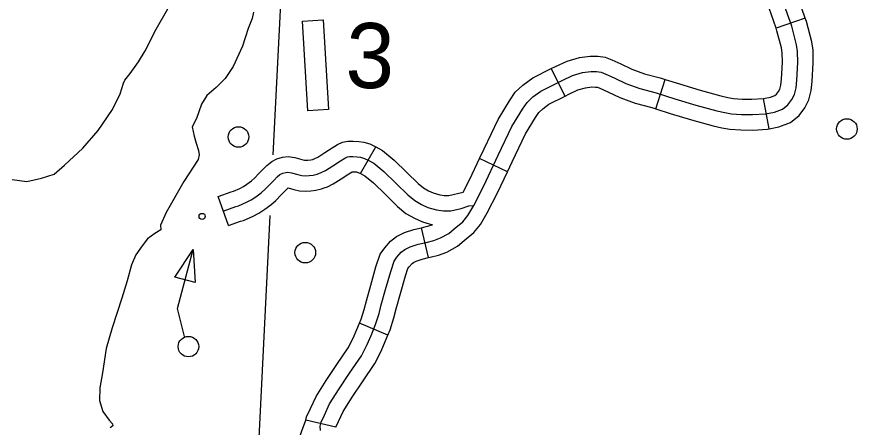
# Model space of a CAD drawing. Extents: x 653372 to 905732, y 627442 to 787275.
# Drawn here: x 714580 to 718667, y 747790 to 749788 of the extents above; entities that cross this region are included whole.
import ezdxf

# ---------------------------------------------------------------- set-up
doc = ezdxf.new("R2010")
doc.units = 0
for name, color, linetype in [('32', 7, 'Continuous'), ('45', 7, 'Continuous'), ('5', 7, 'Continuous'), ('56', 7, 'Continuous'), ('9', 7, 'Continuous')]:
    doc.layers.add(name, color=color, linetype=linetype)

msp = doc.modelspace()

# ---------------------------------------------------------------- linework, layer by layer
at = {"layer": '32'}
for p, q in [((718414.4, 749782.1), (718272.8, 749732.4)), ((717246.6, 749401.7), (717179.3, 749535.7)), ((717688.4, 749339.8), (717733.4, 749482.8)), ((718239, 749243.3), (718211.6, 749390.7)), ((716252.1, 749025.7), (716326.7, 749155.8)), ((716966.7, 749033.8), (716831.1, 749097.9)), ((716583, 748615.7), (716547.7, 748761.5)), ((716384.7, 748237.9), (716246.3, 748295.8)), ((716132, 747790.1), (715986.1, 747824.8))]:
    msp.add_line(p, q, dxfattribs=at)
for points in [[(718414.4, 749782.1), (718368.1, 749914.1), (718342.1, 749980.6), (718313, 750033.2), (718289.6, 750066.4), (718262.9, 750095.6), (718223.5, 750134.5), (718188.4, 750164.1), (718112, 750215.7), (718092.3, 750231.3)], [(718272.8, 749732.4), (718227.4, 749862), (718206.1, 749916.6), (718185.7, 749953.4), (718172.5, 749972.2), (718154.8, 749991.5), (718122.3, 750023.6), (718097.9, 750044.2), (718023.2, 750094.6), (717999, 750113.8)], [(717542.4, 749464), (717610.5, 749439.1), (717688.8, 749418.2), (717780.6, 749389.4), (717882.2, 749358.3), (717985.1, 749330.4), (718023.7, 749321.6), (718056.7, 749316.1), (718104.7, 749312.1), (718157.5, 749311.8), (718221.4, 749316.3), (718265.5, 749324.5), (718304.8, 749339.2), (718330.3, 749359.5), (718348.9, 749385), (718361.7, 749410.1), (718369.7, 749442.4), (718373.4, 749479.1), (718378.5, 749566.1), (718377.6, 749619.7), (718372.8, 749651.7), (718348.8, 749742.5), (718297.8, 749888)], [(718239, 749243.3), (718285.7, 749252), (718342.3, 749273.2), (718384.9, 749307.1), (718413, 749345.6), (718432.5, 749383.7), (718443.8, 749429.6), (718448.1, 749473.2), (718453.6, 749564.6), (718452.5, 749625.9), (718446.4, 749666.8), (718420.5, 749764.5), (718414.4, 749782.1)], [(718211.6, 749390.7), (718245.4, 749397), (718267.4, 749405.3), (718275.6, 749411.8), (718284.8, 749424.4), (718291, 749436.6), (718295.6, 749455.2), (718298.6, 749485), (718303.5, 749567.7), (718302.7, 749613.4), (718299.2, 749636.5), (718277, 749720.5), (718272.8, 749732.4)], [(717179.3, 749535.7), (717199.5, 749545.9), (717256.2, 749572.9), (717316.3, 749590), (717367.8, 749596.4), (717405.1, 749596.2), (717440.8, 749591.1), (717473.9, 749579), (717517.7, 749558.5), (717571.3, 749533.3), (717633.1, 749510.7), (717709.7, 749490.3), (717733.4, 749482.8)], [(716057.6, 747773.6), (716056.1, 747795.3), (716060.9, 747815.4), (716076.6, 747849.2), (716101.6, 747903.2), (716147.4, 747976.2), (716198.5, 748053.3), (716256.4, 748138.2), (716283.5, 748192.2), (716302.7, 748236.2), (716325.3, 748290.3), (716341.6, 748343.3), (716352.4, 748386.2), (716373.7, 748460.8), (716398.4, 748548.8), (716415.2, 748598), (716429.1, 748617.3), (716450.2, 748641.5), (716467.8, 748655.6), (716493.7, 748668.9), (716531.6, 748680.5), (716571.4, 748690.1), (716608.6, 748699.8), (716640.2, 748711.6), (716681.6, 748733.3), (716707.7, 748755.4), (716748.9, 748790.5), (716774, 748820.3), (716802.2, 748869.2), (716850.9, 748964.5), (716921.7, 749114), (716987.5, 749253.3), (717039.1, 749338.4), (717061.7, 749371.5), (717089.9, 749398), (717128.3, 749426.2), (717232.4, 749478.5), (717282.8, 749502.5), (717331.3, 749516.3), (717372.2, 749521.4), (717399.6, 749521.2), (717422.4, 749518), (717445.1, 749509.6), (717485.9, 749490.6), (717542.4, 749464)], [(716831.1, 749097.9), (716853.8, 749146.1), (716921.3, 749288.9), (716976, 749379.1), (717004.4, 749420.5), (717041.8, 749455.8), (717089, 749490.4), (717179.3, 749535.7)], [(717733.4, 749482.8), (717802.8, 749461), (717903, 749430.4), (718003.3, 749403.1), (718038.2, 749395.2), (718065.9, 749390.6), (718108, 749387.1), (718155.2, 749386.8), (718211.9, 749390.8), (718211.6, 749390.7)], [(717246.6, 749401.7), (717265.4, 749411.1), (717309.4, 749432), (717346.3, 749442.6), (717376.7, 749446.4), (717394, 749446.2), (717404, 749444.8), (717416.2, 749440.3), (717454.1, 749422.7), (717513.5, 749394.8), (717587.8, 749367.5), (717667.9, 749346.2), (717688.4, 749339.8)], [(716966.7, 749033.8), (716989.5, 749082), (717053.6, 749217.8), (717102.1, 749297.8), (717119, 749322.4), (717138, 749340.3), (717167.6, 749362), (717246.6, 749401.7)], [(717688.4, 749339.8), (717758.4, 749317.7), (717861.4, 749286.2), (717967, 749257.6), (718009.2, 749247.9), (718047.4, 749241.6), (718101.4, 749237.1), (718159.9, 749236.8), (718230.9, 749241.7), (718239, 749243.3)], [(716326.7, 749155.8), (716358.6, 749137.5), (716415.4, 749090.9), (716477.3, 749030), (716532.1, 748976.8), (716558.7, 748954.8), (716582.5, 748941), (716605.6, 748930.8), (716637.5, 748921), (716659.3, 748918), (716681.4, 748918.9), (716751.6, 748934.9)], [(716289.4, 749090.7), (716315.9, 749075.6), (716365.2, 749035.1), (716424.8, 748976.3), (716482, 748920.9), (716515.7, 748893), (716548.4, 748874.1), (716579.3, 748860.4), (716621.2, 748847.6), (716655.5, 748842.7), (716691.4, 748844.2), (716741, 748855.5), (716778.4, 748867.2), (716802.2, 748869.2)], [(716751.6, 748934.9), (716783.6, 748997.6), (716831.1, 749097.9)], [(716583, 748615.7), (716589.7, 748617.4), (716631.3, 748628.2), (716670.8, 748643), (716723.8, 748670.7), (716756.3, 748698.3), (716802.3, 748737.5), (716835.6, 748777.1), (716868.1, 748833.3), (716918.2, 748931.4), (716966.7, 749033.8)], [(716252.1, 749025.7), (716273.2, 749013.6), (716315, 748979.3), (716372.4, 748922.7), (716431.9, 748865), (716472.7, 748831.2), (716514.3, 748807.2), (716553.1, 748790), (716601, 748775.3)], [(716246.3, 748295.8), (716254.7, 748315.8), (716269.3, 748363.5), (716280, 748405.8), (716301.6, 748481.2), (716326.8, 748571), (716347.8, 748632.8), (716370.3, 748664), (716398.1, 748695.8), (716426.9, 748718.9), (716465.4, 748738.6), (716511.8, 748752.8), (716547.7, 748761.5)], [(716547.7, 748761.5), (716553.1, 748762.8), (716601, 748775.3)], [(716384.7, 748237.9), (716395.9, 748264.8), (716413.8, 748323.2), (716424.8, 748366.7), (716445.9, 748440.3), (716470.1, 748526.5), (716482.5, 748563.1), (716487.9, 748570.6), (716502.4, 748587.2), (716508.8, 748592.3), (716522, 748599.1), (716551.5, 748608.1), (716583, 748615.7)], [(715986.1, 747824.8), (715989.7, 747840.2), (716008.6, 747880.7), (716035.6, 747939), (716084.4, 748016.9), (716136.2, 748095.2), (716191.7, 748176.4), (716215.6, 748224), (716233.7, 748265.7), (716246.3, 748295.8)], [(716132, 747790.1), (716132.1, 747790.7), (716144.6, 747817.6), (716167.7, 747867.3), (716210.5, 747935.6), (716260.7, 748011.5), (716321.2, 748100.1), (716351.5, 748160.4), (716371.7, 748206.8), (716384.7, 748237.9)], [(715765.3, 747444.2), (715786.6, 747474.6), (715820.6, 747519.8), (715854.5, 747565.6), (715881.9, 747605.7), (715911.7, 747656.2), (715935.7, 747699.4), (715951, 747729.5), (715964.9, 747766.8), (715986.1, 747824.8)]]:
    msp.add_lwpolyline(points, dxfattribs=at)
at = {"layer": '45'}
msp.add_line((715610, 748771.8), (715558.6, 748912.7), dxfattribs=at)
for points in [[(716022.3, 749095.2), (716029.7, 749098), (716043.3, 749105.2), (716077.8, 749126.7), (716114.6, 749150.2), (716139.4, 749165.7), (716164.4, 749177.2), (716189.8, 749182.6), (716215.7, 749183.4), (716243.9, 749181.3), (716267.6, 749177.8), (716296.5, 749169.4), (716326.7, 749155.8)], [(715558.6, 748912.7), (715623, 748936.2), (715633.3, 748938.8), (715664.9, 748952.9), (715682.1, 748961.5), (715699.3, 748973.1), (715721, 748989.7), (715736.5, 749002.8), (715757.9, 749025.8), (715777.4, 749045.3), (715796.1, 749064.9), (715819.9, 749083.8), (715845.5, 749096), (715871.6, 749104.4), (715899.7, 749107.8), (715932, 749102.7), (715967, 749092.8), (715978.6, 749089.7), (715984.1, 749089.4), (715995.5, 749090.2), (716009.3, 749091.9), (716019.4, 749094.1), (716022.2, 749095.2)], [(715584.3, 748842.3), (715645.1, 748864.4), (715658, 748867.7), (715696.9, 748885.1), (715719.9, 748896.5), (715743.1, 748912.2), (715768.1, 748931.2), (715788.4, 748948.5), (715811.9, 748973.7), (715831, 748992.9), (715846.8, 749009.3), (715859.9, 749019.8), (715873.2, 749026.1), (715887.7, 749030.8), (715898.3, 749032.1), (715915.8, 749029.3), (715947.2, 749020.4), (715966.6, 749015.3), (715984.4, 749014.2), (716002.7, 749015.5), (716022, 749017.8), (716041, 749022.1), (716060.5, 749029.5), (716080.7, 749040.1), (716117.8, 749063.3), (716154.7, 749086.8), (716175.2, 749099.6), (716188.2, 749105.6), (716198.8, 749107.9), (716214.2, 749108.4), (716235.5, 749106.8), (716251.4, 749104.4), (716271.1, 749098.6), (716289.4, 749090.7)], [(716075.4, 748954.9), (716091.4, 748961), (716118, 748975), (716157.9, 748999.8), (716194.7, 749023.4), (716210.4, 749033.2), (716212.6, 749033.3), (716231.6, 749033.5), (716252.1, 749025.7)], [(715610, 748771.8), (715667.2, 748792.7), (715682.6, 748796.6), (715728.9, 748817.2), (715757.7, 748831.6), (715786.8, 748851.2), (715815.2, 748872.8), (715840.4, 748894.2), (715865.9, 748921.7), (715884.6, 748940.4), (715897.5, 748953.8), (715900, 748955.8), (715900, 748955.9), (715927.5, 748948.1), (715954.5, 748941), (715984.8, 748939), (716010, 748940.9), (716034.6, 748943.8), (716062.5, 748950), (716075.4, 748954.9)]]:
    msp.add_lwpolyline(points, dxfattribs=at)
at = {"layer": '5'}
for points in [[(715873.8, 750077.7), (715825.9, 749115.7)], [(715811.2, 748820), (715742.5, 747442.6)]]:
    msp.add_lwpolyline(points, dxfattribs=at)
at = {"layer": '56'}
for p, q in [((715349.3, 748521), (715437.6, 748655.9)), ((715437.6, 748655.9), (715447.9, 748495)), ((715447.9, 748495), (715349.3, 748521))]:
    msp.add_line(p, q, dxfattribs=at)
msp.add_lwpolyline([(716095.9, 749336.8), (715996.1, 749330.8), (715969.8, 749767.5), (716069.6, 749773.5)], close=True, dxfattribs=at)
msp.add_lwpolyline([(715395.7, 748231), (715361.8, 748368.7), (715437.6, 748655.9)], dxfattribs=at)
for centre, radius in [((718617.3, 749242.2), 50), ((715658.2, 749203.2), 50), ((715481.5, 748816.3), 15), ((715983, 748640), 50), ((715414.7, 748182.5), 50)]:
    msp.add_circle(centre, radius, dxfattribs=at)
at = {"layer": '9'}
for points in [[(714557.8, 748995.4), (714629.3, 748985.8), (714700.8, 749002.5), (714762, 749021.6), (714811.4, 749066.1), (714901.7, 749149.1), (714975.3, 749234.7), (715045.3, 749337.2), (715083.1, 749413.4), (715099.3, 749465.2), (715106, 749479.6), (715132.1, 749512.3), (715171.4, 749569.7), (715204.4, 749623), (715257.7, 749728.1), (715315, 749826.7)], [(715731.9, 749810.7), (715725.2, 749780.3), (715704.9, 749731.6), (715677.2, 749644.6), (715632.4, 749545.6), (715593.1, 749488.2), (715549.9, 749443.5), (715504.9, 749405.2), (715478.5, 749362), (715453.5, 749293.8), (715433.4, 749252.6), (715442.5, 749206.3), (715451.9, 749172.6)], [(715451.9, 749172.6), (715463.4, 749136.7), (715466.9, 749115.7), (715462.1, 749093.8), (715392, 748986.2), (715306, 748836.1), (715279, 748774.2), (715280.4, 748751.2), (715250.6, 748733.3), (715216.4, 748707.1), (715190.3, 748672.3), (715159.7, 748629.3), (715137.3, 748579.8), (715116.2, 748503.1), (715090.7, 748418.1), (715044.5, 748274.2), (715014.3, 748172.7), (714996.1, 748054), (714983.5, 747981.2), (714981.7, 747920.7), (714998.8, 747865.8), (715029, 747825.1), (715045.1, 747805.8), (715046.9, 747797.4), (715034.1, 747787.4)]]:
    msp.add_lwpolyline(points, dxfattribs=at)

# ---------------------------------------------------------------- texts
at = {"layer": '56'}
msp.add_text('3', height=316.8, rotation=358.28, dxfattribs=at).set_placement((716176.2, 749444.7))

doc.saveas('drawing.dxf')
